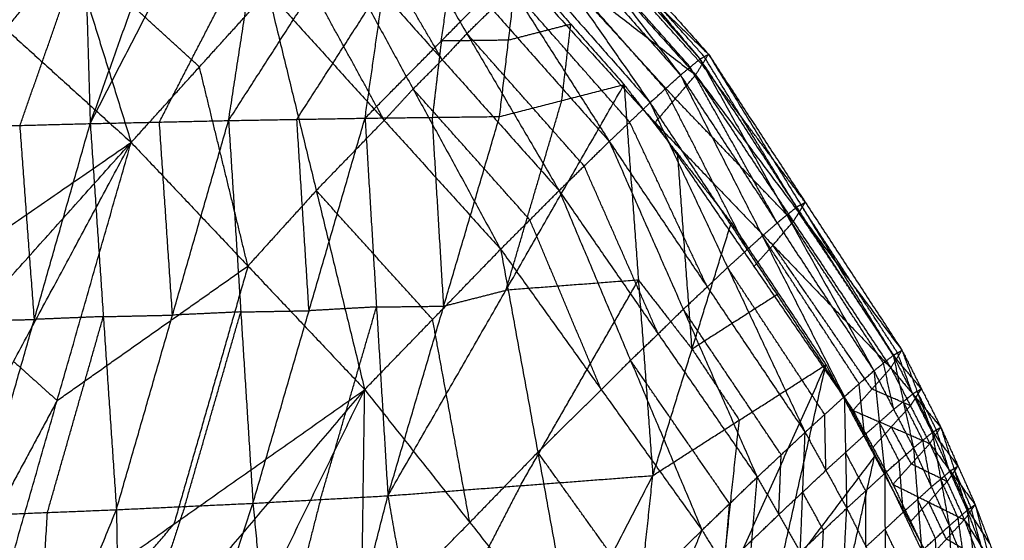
# Model space of a CAD drawing. Header units: millimetres. Extents: x -106 to 110, y -96 to 120.
# Tile 994 of 1020: x 69.73 to 77.17, y 87.53 to 91.47. Entities that reach past the tile are written whole.
import ezdxf

# ---------------------------------------------------------------- set-up
doc = ezdxf.new("R2010")
doc.units = ezdxf.units.MM
doc.header["$MEASUREMENT"] = 0
doc.layers.add('Default', color=7, linetype='Continuous', true_color=0x000000)

msp = doc.modelspace()

# ---------------------------------------------------------------- linework, layer by layer
at = {"layer": 'Default'}
for points in [[(70.2592, 90.6804, 8.5767), (71.0054, 92.1293, 9.335), (71.7516, 93.5782, 10.0932)], [(71.3052, 90.7033, 9.0206), (71.5284, 92.1408, 9.5569), (71.7516, 93.5782, 10.0932)], [(69.1973, 90.6529, 8.1476), (69.687, 92.0484, 8.7705), (70.1766, 93.444, 9.3934)], [(69.6647, 93.4422, 13.7102), (70.1166, 91.9901, 13.7543), (70.5686, 90.5379, 13.7983)], [(70.1766, 93.444, 9.3934), (70.2179, 92.0622, 8.985), (70.2592, 90.6804, 8.5767)], [(70.2592, 90.6804, 8.5767), (70.7546, 92.068, 9.2042), (71.25, 93.4556, 9.8318)], [(73.116, 93.2441, 11.2546), (73.9929, 92.206, 11.573), (74.8697, 91.1679, 11.8915)], [(73.116, 93.2441, 11.2546), (74.0252, 92.2241, 11.3832), (74.9343, 91.2041, 11.5118)], [(73.0617, 93.2061, 11.6816), (73.892, 92.1263, 11.9911), (74.7223, 91.0464, 12.3006)], [(73.0617, 93.2061, 11.6816), (73.9657, 92.187, 11.7865), (74.8697, 91.1679, 11.8915)], [(72.9258, 93.0781, 12.1427), (73.7091, 91.9581, 12.4272), (74.4924, 90.8381, 12.7116)], [(72.9258, 93.0781, 12.1427), (73.824, 92.0622, 12.2217), (74.7223, 91.0464, 12.3006)], [(73.0044, 93.0802, 10.5834), (73.9205, 92.0641, 10.7483), (74.8366, 91.048, 10.9132)], [(73.0044, 93.0802, 10.5834), (73.9693, 92.1421, 11.0476), (74.9343, 91.2041, 11.5118)], [(72.7076, 92.8579, 12.6075), (73.4458, 91.7017, 12.8502), (74.1841, 90.5455, 13.0929)], [(72.7076, 92.8579, 12.6075), (73.6, 91.848, 12.6596), (74.4924, 90.8381, 12.7116)], [(71.3052, 90.7033, 9.0206), (71.9677, 91.733, 9.5856), (72.6301, 92.7627, 10.1506)], [(72.3374, 90.7212, 9.4811), (72.4838, 91.742, 9.8158), (72.6301, 92.7627, 10.1506)], [(72.6923, 92.702, 10.1571), (73.6111, 91.6949, 10.3443), (74.53, 90.6878, 10.5315)], [(72.6923, 92.702, 10.1571), (73.7645, 91.875, 10.5351), (74.8366, 91.048, 10.9132)], [(72.4099, 92.5475, 13.041), (73.1072, 91.3607, 13.2266), (73.8045, 90.1738, 13.4122)], [(72.4099, 92.5475, 13.041), (73.297, 91.5465, 13.0669), (74.1841, 90.5455, 13.0929)], [(72.9215, 91.1628, 13.4097), (72.5729, 91.7563, 13.3169), (72.2243, 92.3497, 13.224)], [(72.9137, 91.3042, 9.8752), (72.9869, 91.8146, 10.0426), (73.0601, 92.3249, 10.21)], [(68.6689, 92.2563, 13.8362), (69.6187, 91.3971, 13.8173), (70.5686, 90.5379, 13.7983)], [(74.902, 91.186, 11.7016), (74.4475, 91.696, 11.6373), (73.9929, 92.206, 11.573)], [(70.7822, 90.6918, 8.7986), (71.1553, 91.4163, 9.1778), (71.5284, 92.1408, 9.5569)], [(72.0386, 92.1519, 13.4071), (72.7006, 90.9414, 13.5232), (73.3626, 89.7309, 13.6394)], [(72.0386, 92.1519, 13.4071), (72.9215, 91.1628, 13.4097), (73.8045, 90.1738, 13.4122)], [(74.796, 91.1072, 12.096), (74.344, 91.6167, 12.0436), (73.892, 92.1263, 11.9911)], [(74.8855, 91.126, 11.2125), (74.4274, 91.6341, 11.13), (73.9693, 92.1421, 11.0476)], [(69.7282, 90.6666, 8.3621), (69.9731, 91.3644, 8.6736), (70.2179, 92.0622, 8.985)], [(70.1166, 91.9901, 13.7543), (69.8677, 91.6936, 13.7858), (69.6187, 91.3971, 13.8173)], [(71.085, 91.1082, 13.7353), (70.6008, 91.5491, 13.7448), (70.1166, 91.9901, 13.7543)], [(74.6074, 90.9423, 12.5061), (74.1582, 91.4502, 12.4666), (73.7091, 91.9581, 12.4272)], [(72.482, 90.7047, 13.6559), (72.1511, 91.3099, 13.5978), (71.8201, 91.9152, 13.5397)], [(72.3374, 90.7212, 9.4811), (72.9137, 91.3042, 9.8752), (73.4901, 91.8871, 10.2693)], [(73.3546, 90.7336, 9.9582), (73.4223, 91.3104, 10.1138), (73.4901, 91.8871, 10.2693)], [(73.4901, 91.8871, 10.2693), (73.8928, 91.4309, 10.3638), (74.2955, 90.9747, 10.4583)], [(74.6833, 90.8679, 10.7223), (74.2239, 91.3715, 10.6287), (73.7645, 91.875, 10.5351)], [(71.8213, 90.7123, 9.2508), (72.1525, 91.2271, 9.5333), (72.4838, 91.742, 9.8158)], [(70.5686, 90.5379, 13.7983), (71.085, 91.1082, 13.7353), (71.6015, 91.6785, 13.6724)], [(71.6015, 91.6785, 13.6724), (71.968, 90.1744, 13.6991), (72.3344, 88.6704, 13.7258)], [(71.6015, 91.6785, 13.6724), (72.482, 90.7047, 13.6559), (73.3626, 89.7309, 13.6394)], [(74.3383, 90.6918, 12.9023), (73.8921, 91.1968, 12.8762), (73.4458, 91.7017, 12.8502)], [(73.1072, 91.3607, 13.2266), (73.2021, 91.4536, 13.1468), (73.297, 91.5465, 13.0669)], [(73.8928, 91.4309, 10.3638), (73.6575, 91.3707, 10.2388), (73.4223, 91.3104, 10.1138)], [(73.825, 90.8542, 10.2082), (73.8589, 91.1426, 10.286), (73.8928, 91.4309, 10.3638)], [(73.1072, 91.3607, 13.2266), (73.0144, 91.2618, 13.3181), (72.9215, 91.1628, 13.4097)], [(73.9943, 90.3597, 13.2526), (73.5508, 90.8602, 13.2396), (73.1072, 91.3607, 13.2266)], [(72.9137, 91.3042, 9.8752), (72.8799, 91.0158, 9.7974), (72.846, 90.7274, 9.7196)], [(73.4223, 91.3104, 10.1138), (73.168, 91.3073, 9.9945), (72.9137, 91.3042, 9.8752)], [(74.8366, 91.048, 10.9132), (74.8855, 91.126, 11.2125), (74.9343, 91.2041, 11.5118)], [(74.8697, 91.1679, 11.8915), (74.902, 91.186, 11.7016), (74.9343, 91.2041, 11.5118)], [(74.9343, 91.2041, 11.5118), (75.6324, 90.0663, 11.9432), (76.3304, 88.9285, 12.3746)], [(74.9343, 91.2041, 11.5118), (75.6658, 90.0857, 11.798), (76.3973, 88.9673, 12.0843)], [(72.7006, 90.9414, 13.5232), (72.8111, 91.0521, 13.4664), (72.9215, 91.1628, 13.4097)], [(74.7223, 91.0464, 12.3006), (74.796, 91.1072, 12.096), (74.8697, 91.1679, 11.8915)], [(74.8697, 91.1679, 11.8915), (75.5272, 89.9899, 12.2871), (76.1847, 88.8119, 12.6827)], [(74.8697, 91.1679, 11.8915), (75.6001, 90.0482, 12.133), (76.3304, 88.9285, 12.3746)], [(75.6001, 90.0482, 12.133), (75.2511, 90.6171, 11.9173), (74.902, 91.186, 11.7016)], [(71.4515, 89.6042, 13.7621), (71.2683, 90.3562, 13.7487), (71.085, 91.1082, 13.7353)], [(75.4535, 89.9292, 12.4917), (75.1248, 90.5182, 12.2939), (74.796, 91.1072, 12.096)], [(75.6658, 90.0857, 11.798), (75.2756, 90.6059, 11.5052), (74.8855, 91.126, 11.2125)], [(74.4924, 90.8381, 12.7116), (74.6074, 90.9423, 12.5061), (74.7223, 91.0464, 12.3006)], [(74.53, 90.6878, 10.5315), (74.6833, 90.8679, 10.7223), (74.8366, 91.048, 10.9132)], [(74.7223, 91.0464, 12.3006), (75.3418, 89.8318, 12.6438), (75.9612, 88.6172, 12.987)], [(74.7223, 91.0464, 12.3006), (75.4535, 89.9292, 12.4917), (76.1847, 88.8119, 12.6827)], [(74.8366, 91.048, 10.9132), (75.5748, 89.9414, 11.2644), (76.3129, 88.8348, 11.6157)], [(74.8366, 91.048, 10.9132), (75.617, 90.0077, 11.4987), (76.3973, 88.9673, 12.0843)], [(72.7006, 90.9414, 13.5232), (72.5913, 90.823, 13.5895), (72.482, 90.7047, 13.6559)], [(72.51, 87.8681, 9.5177), (73.4028, 89.4214, 9.988), (74.2955, 90.9747, 10.4583)], [(73.5835, 89.9524, 13.5258), (73.1421, 90.4469, 13.5245), (72.7006, 90.9414, 13.5232)], [(73.3546, 90.7336, 9.9582), (73.825, 90.8542, 10.2082), (74.2955, 90.9747, 10.4583)], [(74.2955, 90.9747, 10.4583), (74.4042, 89.4978, 10.4882), (74.513, 88.0208, 10.5182)], [(74.2955, 90.9747, 10.4583), (74.701, 90.4531, 10.6071), (75.1066, 89.9316, 10.7559)], [(75.2268, 89.7277, 12.8493), (74.9171, 90.335, 12.6777), (74.6074, 90.9423, 12.5061)], [(73.4028, 89.4214, 9.988), (73.6139, 90.1378, 10.0981), (73.825, 90.8542, 10.2082)], [(74.1841, 90.5455, 13.0929), (74.3383, 90.6918, 12.9023), (74.4924, 90.8381, 12.7116)], [(74.4924, 90.8381, 12.7116), (75.0786, 89.5928, 12.9872), (75.6648, 88.3474, 13.2627)], [(74.4924, 90.8381, 12.7116), (75.2268, 89.7277, 12.8493), (75.9612, 88.6172, 12.987)], [(75.5748, 89.9414, 11.2644), (75.129, 90.4046, 10.9934), (74.6833, 90.8679, 10.7223)], [(70.2592, 90.6804, 8.5767), (70.7822, 90.6918, 8.7986), (71.3052, 90.7033, 9.0206)], [(70.4573, 87.7628, 8.6063), (70.8813, 89.2331, 8.8135), (71.3052, 90.7033, 9.0206)], [(70.8813, 89.2331, 8.8135), (70.8317, 89.9625, 8.806), (70.7822, 90.6918, 8.7986)], [(71.3052, 90.7033, 9.0206), (71.8213, 90.7123, 9.2508), (72.3374, 90.7212, 9.4811)], [(71.3052, 90.7033, 9.0206), (71.3976, 89.2572, 9.0358), (71.4899, 87.8112, 9.051)], [(71.4899, 87.8112, 9.051), (71.9137, 89.2662, 9.266), (72.3374, 90.7212, 9.4811)], [(71.9137, 89.2662, 9.266), (71.8675, 89.9892, 9.2584), (71.8213, 90.7123, 9.2508)], [(71.968, 90.1744, 13.6991), (72.225, 90.4396, 13.6775), (72.482, 90.7047, 13.6559)], [(72.3374, 90.7212, 9.4811), (72.846, 90.7274, 9.7196), (73.3546, 90.7336, 9.9582)], [(72.3374, 90.7212, 9.4811), (72.4237, 89.2947, 9.4994), (72.51, 87.8681, 9.5177)], [(72.51, 87.8681, 9.5177), (72.9323, 89.3009, 9.7379), (73.3546, 90.7336, 9.9582)], [(72.9323, 89.3009, 9.7379), (72.8892, 90.0141, 9.7288), (72.846, 90.7274, 9.7196)], [(74.9245, 89.4464, 13.1778), (74.6314, 90.0691, 13.04), (74.3383, 90.6918, 12.9023)], [(74.53, 90.6878, 10.5315), (75.2781, 89.6006, 10.9178), (76.0262, 88.5133, 11.3042)], [(74.53, 90.6878, 10.5315), (75.4214, 89.7613, 11.0736), (76.3129, 88.8348, 11.6157)], [(69.1973, 90.6529, 8.1476), (69.7282, 90.6666, 8.3621), (70.2592, 90.6804, 8.5767)], [(69.4143, 87.7208, 8.1829), (69.8367, 89.2006, 8.3798), (70.2592, 90.6804, 8.5767)], [(69.8367, 89.2006, 8.3798), (69.7825, 89.9336, 8.3709), (69.7282, 90.6666, 8.3621)], [(70.2592, 90.6804, 8.5767), (70.3582, 89.2216, 8.5915), (70.4573, 87.7628, 8.6063)], [(67.4572, 88.3941, 12.4242), (69.0129, 89.466, 13.1113), (70.5686, 90.5379, 13.7983)], [(68.1264, 87.8142, 12.4242), (69.3475, 89.1761, 13.1113), (70.5686, 90.5379, 13.7983)], [(68.7906, 87.2286, 12.4242), (69.6796, 88.8833, 13.1113), (70.5686, 90.5379, 13.7983)], [(69.4495, 86.6371, 12.4242), (70.009, 88.5875, 13.1113), (70.5686, 90.5379, 13.7983)], [(70.5686, 90.5379, 13.7983), (71.4515, 89.6042, 13.7621), (72.3344, 88.6704, 13.7258)], [(73.8045, 90.1738, 13.4122), (73.9943, 90.3597, 13.2526), (74.1841, 90.5455, 13.0929)], [(74.1841, 90.5455, 13.0929), (74.7435, 89.277, 13.289), (75.3029, 88.0084, 13.485)], [(74.1841, 90.5455, 13.0929), (74.9245, 89.4464, 13.1778), (75.6648, 88.3474, 13.2627)], [(74.8098, 88.9762, 10.637), (74.7554, 89.7147, 10.622), (74.701, 90.4531, 10.6071)], [(74.5537, 89.0911, 13.4486), (74.274, 89.7254, 13.3506), (73.9943, 90.3597, 13.2526)], [(71.968, 90.1744, 13.6991), (71.7097, 89.8893, 13.7306), (71.4515, 89.6042, 13.7621)], [(72.8485, 89.2006, 13.6826), (72.4082, 89.6875, 13.6909), (71.968, 90.1744, 13.6991)], [(73.3626, 89.7309, 13.6394), (73.5835, 89.9524, 13.5258), (73.8045, 90.1738, 13.4122)], [(73.8045, 90.1738, 13.4122), (74.3447, 88.8911, 13.5214), (74.885, 87.6083, 13.6305)], [(73.8045, 90.1738, 13.4122), (74.5537, 89.0911, 13.4486), (75.3029, 88.0084, 13.485)], [(75.5272, 89.9899, 12.2871), (75.5637, 90.0191, 12.2101), (75.6001, 90.0482, 12.133)], [(75.6324, 90.0663, 11.9432), (75.6162, 90.0572, 12.0381), (75.6001, 90.0482, 12.133)], [(75.617, 90.0077, 11.4987), (75.6414, 90.0467, 11.6484), (75.6658, 90.0857, 11.798)], [(75.6324, 90.0663, 11.9432), (75.6491, 90.076, 11.8706), (75.6658, 90.0857, 11.798)], [(76.3639, 88.9479, 12.2294), (75.9981, 89.5071, 12.0863), (75.6324, 90.0663, 11.9432)], [(74.1238, 88.6696, 13.635), (73.8536, 89.311, 13.5804), (73.5835, 89.9524, 13.5258)], [(75.4214, 89.7613, 11.0736), (75.4981, 89.8513, 11.169), (75.5748, 89.9414, 11.2644)], [(75.5272, 89.9899, 12.2871), (75.4904, 89.9595, 12.3894), (75.4535, 89.9292, 12.4917)], [(76.2576, 88.8702, 12.5287), (75.8924, 89.4301, 12.4079), (75.5272, 89.9899, 12.2871)], [(75.617, 90.0077, 11.4987), (75.5959, 89.9745, 11.3816), (75.5748, 89.9414, 11.2644)], [(76.3551, 88.901, 11.85), (75.986, 89.4543, 11.6744), (75.617, 90.0077, 11.4987)], [(74.513, 88.0208, 10.5182), (74.8098, 88.9762, 10.637), (75.1066, 89.9316, 10.7559)], [(75.1066, 89.9316, 10.7559), (75.4643, 89.395, 10.9554), (75.822, 88.8584, 11.1549)], [(75.3418, 89.8318, 12.6438), (75.3976, 89.8805, 12.5677), (75.4535, 89.9292, 12.4917)], [(75.3418, 89.8318, 12.6438), (75.2843, 89.7797, 12.7465), (75.2268, 89.7277, 12.8493)], [(76.073, 88.7145, 12.8348), (75.7074, 89.2732, 12.7393), (75.3418, 89.8318, 12.6438)], [(72.3344, 88.6704, 13.7258), (72.8485, 89.2006, 13.6826), (73.3626, 89.7309, 13.6394)], [(73.3626, 89.7309, 13.6394), (73.6434, 88.197, 13.6308), (73.9243, 86.663, 13.6222)], [(73.3626, 89.7309, 13.6394), (74.1238, 88.6696, 13.635), (74.885, 87.6083, 13.6305)], [(75.0786, 89.5928, 12.9872), (75.1527, 89.6602, 12.9182), (75.2268, 89.7277, 12.8493)], [(75.4214, 89.7613, 11.0736), (75.3498, 89.6809, 10.9957), (75.2781, 89.6006, 10.9178)], [(76.1696, 88.6741, 11.4599), (75.7955, 89.2177, 11.2668), (75.4214, 89.7613, 11.0736)], [(70.009, 88.5875, 13.1113), (70.7303, 89.0958, 13.4367), (71.4515, 89.6042, 13.7621)], [(71.4515, 89.6042, 13.7621), (71.1717, 88.629, 13.4186), (70.892, 87.6538, 13.075)], [(75.0786, 89.5928, 12.9872), (75.0015, 89.5196, 13.0825), (74.9245, 89.4464, 13.1778)], [(75.813, 88.4823, 13.1249), (75.4458, 89.0375, 13.056), (75.0786, 89.5928, 12.9872)], [(74.4042, 89.4978, 10.4882), (73.9035, 89.4596, 10.2381), (73.4028, 89.4214, 9.988)], [(73.5115, 87.9445, 10.0179), (73.9579, 88.7211, 10.2531), (74.4042, 89.4978, 10.4882)], [(74.4042, 89.4978, 10.4882), (74.607, 89.237, 10.5626), (74.8098, 88.9762, 10.637)], [(72.9323, 89.3009, 9.7379), (73.1675, 89.3612, 9.863), (73.4028, 89.4214, 9.988)], [(74.7435, 89.277, 13.289), (74.834, 89.3617, 13.2334), (74.9245, 89.4464, 13.1778)], [(75.4643, 89.395, 10.9554), (75.137, 89.1856, 10.7962), (74.8098, 88.9762, 10.637)], [(72.4237, 89.2947, 9.4994), (72.1687, 89.2804, 9.3827), (71.9137, 89.2662, 9.266)], [(72, 87.8396, 9.2843), (72.2119, 88.5671, 9.3918), (72.4237, 89.2947, 9.4994)], [(72.4237, 89.2947, 9.4994), (72.678, 89.2978, 9.6187), (72.9323, 89.3009, 9.7379)], [(74.7435, 89.277, 13.289), (74.6486, 89.184, 13.3688), (74.5537, 89.0911, 13.4486)], [(75.4838, 88.1779, 13.3739), (75.1137, 88.7274, 13.3314), (74.7435, 89.277, 13.289)], [(65.2238, 89.2141, 12.0172), (68.8575, 85.9207, 12.0172), (72.4912, 82.6273, 12.0172)], [(69.3058, 89.1868, 8.1652), (69.5713, 89.1937, 8.2725), (69.8367, 89.2006, 8.3798)], [(70.3582, 89.2216, 8.5915), (70.0975, 89.2111, 8.4856), (69.8367, 89.2006, 8.3798)], [(69.9358, 87.7418, 8.3946), (70.147, 88.4817, 8.493), (70.3582, 89.2216, 8.5915)], [(70.3582, 89.2216, 8.5915), (70.6197, 89.2273, 8.7025), (70.8813, 89.2331, 8.8135)], [(71.3976, 89.2572, 9.0358), (71.1394, 89.2452, 8.9246), (70.8813, 89.2331, 8.8135)], [(70.9736, 87.787, 8.8286), (71.1856, 88.5221, 8.9322), (71.3976, 89.2572, 9.0358)], [(71.3976, 89.2572, 9.0358), (71.6556, 89.2617, 9.1509), (71.9137, 89.2662, 9.266)], [(73.1294, 87.6667, 13.674), (72.9889, 88.4337, 13.6783), (72.8485, 89.2006, 13.6826)], [(74.3447, 88.8911, 13.5214), (74.4492, 88.9911, 13.485), (74.5537, 89.0911, 13.4486)], [(74.8098, 88.9762, 10.637), (74.9886, 88.7079, 10.7368), (75.1675, 88.4396, 10.8365)], [(76.1847, 88.8119, 12.6827), (76.2576, 88.8702, 12.5287), (76.3304, 88.9285, 12.3746)], [(76.3129, 88.8348, 11.6157), (76.3551, 88.901, 11.85), (76.3973, 88.9673, 12.0843)], [(76.3304, 88.9285, 12.3746), (76.3639, 88.9479, 12.2294), (76.3973, 88.9673, 12.0843)], [(76.3304, 88.9285, 12.3746), (76.4073, 88.5789, 12.5985), (76.4842, 88.2293, 12.8223)], [(76.3304, 88.9285, 12.3746), (76.4781, 88.637, 12.4613), (76.6257, 88.3455, 12.548)], [(76.5439, 88.6768, 12.1857), (76.4495, 88.7889, 12.0179), (76.3551, 88.901, 11.85)], [(76.4781, 88.637, 12.4613), (76.421, 88.7924, 12.3454), (76.3639, 88.9479, 12.2294)], [(76.3973, 88.9673, 12.0843), (76.5115, 88.6564, 12.3161), (76.6257, 88.3455, 12.548)], [(76.3973, 88.9673, 12.0843), (76.5439, 88.6768, 12.1857), (76.6905, 88.3862, 12.2872)], [(69.6796, 88.8833, 13.1113), (69.8443, 88.7354, 13.1113), (70.009, 88.5875, 13.1113)], [(74.3447, 88.8911, 13.5214), (74.2343, 88.7803, 13.5782), (74.1238, 88.6696, 13.635)], [(74.2252, 85.3081, 11.1777), (75.0236, 87.0833, 11.1663), (75.822, 88.8584, 11.1549)], [(75.0939, 87.8084, 13.5578), (74.7193, 88.3497, 13.5396), (74.3447, 88.8911, 13.5214)], [(74.513, 88.0208, 10.5182), (75.1675, 88.4396, 10.8365), (75.822, 88.8584, 11.1549)], [(75.0621, 85.4951, 11.6014), (75.442, 87.1768, 11.3782), (75.822, 88.8584, 11.1549)], [(75.822, 88.8584, 11.1549), (76.1906, 88.1674, 11.4878), (76.5591, 87.4764, 11.8208)], [(76.0262, 88.5133, 11.3042), (76.1696, 88.6741, 11.4599), (76.3129, 88.8348, 11.6157)], [(76.3344, 88.5206, 12.7525), (76.296, 88.6954, 12.6406), (76.2576, 88.8702, 12.5287)], [(76.3129, 88.8348, 11.6157), (76.4604, 88.5487, 11.7381), (76.6079, 88.2626, 11.8604)], [(76.3129, 88.8348, 11.6157), (76.5017, 88.6105, 11.9514), (76.6905, 88.3862, 12.2872)], [(75.9612, 88.6172, 12.987), (76.073, 88.7145, 12.8348), (76.1847, 88.8119, 12.6827)], [(76.1847, 88.8119, 12.6827), (76.226, 88.4247, 12.8867), (76.2672, 88.0375, 13.0906)], [(76.1847, 88.8119, 12.6827), (76.3344, 88.5206, 12.7525), (76.4842, 88.2293, 12.8223)], [(76.1142, 88.3273, 13.0388), (76.0936, 88.5209, 12.9368), (76.073, 88.7145, 12.8348)], [(76.4604, 88.5487, 11.7381), (76.315, 88.6114, 11.599), (76.1696, 88.6741, 11.4599)], [(76.5017, 88.6105, 11.9514), (76.5228, 88.6436, 12.0686), (76.5439, 88.6768, 12.1857)], [(76.5115, 88.6564, 12.3161), (76.5277, 88.6666, 12.2509), (76.5439, 88.6768, 12.1857)], [(69.4495, 86.6371, 12.4242), (70.892, 87.6538, 13.075), (72.3344, 88.6704, 13.7258)], [(70.1032, 86.0399, 12.4242), (71.2188, 87.3551, 13.075), (72.3344, 88.6704, 13.7258)], [(70.7517, 85.4369, 12.4242), (71.543, 87.0536, 13.075), (72.3344, 88.6704, 13.7258)], [(72.282, 84.9898, 12.7954), (72.3082, 86.8301, 13.2606), (72.3344, 88.6704, 13.7258)], [(72.3344, 88.6704, 13.7258), (73.1294, 87.6667, 13.674), (73.9243, 86.663, 13.6222)], [(73.6434, 88.197, 13.6308), (73.8836, 88.4333, 13.6329), (74.1238, 88.6696, 13.635)], [(75.6648, 88.3474, 13.2627), (75.813, 88.4823, 13.1249), (75.9612, 88.6172, 12.987)], [(75.9612, 88.6172, 12.987), (75.9703, 88.1953, 13.1587), (75.9794, 87.7734, 13.3304)], [(75.9612, 88.6172, 12.987), (76.1142, 88.3273, 13.0388), (76.2672, 88.0375, 13.0906)], [(76.4073, 88.5789, 12.5985), (76.4427, 88.6079, 12.5299), (76.4781, 88.637, 12.4613)], [(76.5017, 88.6105, 11.9514), (76.4811, 88.5796, 11.8448), (76.4604, 88.5487, 11.7381)], [(76.5115, 88.6564, 12.3161), (76.4948, 88.6467, 12.3887), (76.4781, 88.637, 12.4613)], [(76.6492, 88.3244, 12.0738), (76.5754, 88.4674, 12.0126), (76.5017, 88.6105, 11.9514)], [(76.6581, 88.3659, 12.4176), (76.5848, 88.5111, 12.3669), (76.5115, 88.6564, 12.3161)], [(70.009, 88.5875, 13.1113), (69.5645, 87.7602, 12.7678), (69.12, 86.9328, 12.4242)], [(76.3171, 88.388, 11.5823), (76.3887, 88.4683, 11.6602), (76.4604, 88.5487, 11.7381)], [(76.4073, 88.5789, 12.5985), (76.3709, 88.5497, 12.6755), (76.3344, 88.5206, 12.7525)], [(76.5549, 88.2874, 12.6852), (76.4811, 88.4331, 12.6418), (76.4073, 88.5789, 12.5985)], [(75.8221, 88.0604, 13.2966), (75.8176, 88.2713, 13.2107), (75.813, 88.4823, 13.1249)], [(76.0262, 88.5133, 11.3042), (76.1773, 88.2338, 11.4371), (76.3285, 87.9543, 11.5699)], [(76.0262, 88.5133, 11.3042), (76.3171, 88.388, 11.5823), (76.6079, 88.2626, 11.8604)], [(76.226, 88.4247, 12.8867), (76.2802, 88.4726, 12.8196), (76.3344, 88.5206, 12.7525)], [(75.0236, 87.0833, 11.1663), (75.0956, 87.7614, 11.0014), (75.1675, 88.4396, 10.8365)], [(76.226, 88.4247, 12.8867), (76.1701, 88.376, 12.9627), (76.1142, 88.3273, 13.0388)], [(76.3171, 88.388, 11.5823), (76.2472, 88.3109, 11.5097), (76.1773, 88.2338, 11.4371)], [(76.3757, 88.1334, 12.9565), (76.3008, 88.279, 12.9216), (76.226, 88.4247, 12.8867)], [(76.4682, 88.1085, 11.7152), (76.3926, 88.2482, 11.6487), (76.3171, 88.388, 11.5823)], [(76.6079, 88.2626, 11.8604), (76.6492, 88.3244, 12.0738), (76.6905, 88.3862, 12.2872)], [(76.6257, 88.3455, 12.548), (76.6581, 88.3659, 12.4176), (76.6905, 88.3862, 12.2872)], [(76.6905, 88.3862, 12.2872), (76.79, 88.0718, 12.5163), (76.8895, 87.7573, 12.7453)], [(76.6905, 88.3862, 12.2872), (76.8206, 88.0933, 12.402), (76.9506, 87.8005, 12.5167)], [(75.3029, 88.0084, 13.485), (75.4838, 88.1779, 13.3739), (75.6648, 88.3474, 13.2627)], [(75.6282, 87.4431, 13.5193), (75.6465, 87.8952, 13.391), (75.6648, 88.3474, 13.2627)], [(75.6648, 88.3474, 13.2627), (75.8221, 88.0604, 13.2966), (75.9794, 87.7734, 13.3304)], [(75.9703, 88.1953, 13.1587), (76.0423, 88.2613, 13.0987), (76.1142, 88.3273, 13.0388)], [(76.4842, 88.2293, 12.8223), (76.5549, 88.2874, 12.6852), (76.6257, 88.3455, 12.548)], [(76.6257, 88.3455, 12.548), (76.6901, 87.9932, 12.7653), (76.7545, 87.6409, 12.9827)], [(76.6257, 88.3455, 12.548), (76.7576, 88.0514, 12.6467), (76.8895, 87.7573, 12.7453)], [(76.8206, 88.0933, 12.402), (76.7349, 88.2089, 12.2379), (76.6492, 88.3244, 12.0738)], [(76.7576, 88.0514, 12.6467), (76.7078, 88.2086, 12.5321), (76.6581, 88.3659, 12.4176)], [(76.2672, 88.0375, 13.0906), (76.3757, 88.1334, 12.9565), (76.4842, 88.2293, 12.8223)], [(76.3285, 87.9543, 11.5699), (76.4682, 88.1085, 11.7152), (76.6079, 88.2626, 11.8604)], [(76.4842, 88.2293, 12.8223), (76.5154, 87.8405, 13.0168), (76.5467, 87.4516, 13.2112)], [(76.4842, 88.2293, 12.8223), (76.6193, 87.9351, 12.9025), (76.7545, 87.6409, 12.9827)], [(76.6193, 87.9351, 12.9025), (76.5871, 88.1113, 12.7938), (76.5549, 88.2874, 12.6852)], [(76.6079, 88.2626, 11.8604), (76.7382, 87.9749, 11.9976), (76.8686, 87.6872, 12.1348)], [(76.6079, 88.2626, 11.8604), (76.7793, 88.0315, 12.1886), (76.9506, 87.8005, 12.5167)], [(73.6434, 88.197, 13.6308), (73.3864, 87.9318, 13.6524), (73.1294, 87.6667, 13.674)], [(74.4047, 87.1357, 13.6264), (74.0241, 87.6663, 13.6286), (73.6434, 88.197, 13.6308)], [(76.1906, 88.1674, 11.4878), (75.8163, 87.6721, 11.433), (75.442, 87.1768, 11.3782)], [(75.4655, 87.7258, 13.5022), (75.4747, 87.9518, 13.438), (75.4838, 88.1779, 13.3739)], [(75.8106, 86.4858, 11.7111), (76.0006, 87.3266, 11.5995), (76.1906, 88.1674, 11.4878)], [(75.9703, 88.1953, 13.1587), (75.8962, 88.1278, 13.2276), (75.8221, 88.0604, 13.2966)], [(76.1233, 87.9054, 13.2105), (76.0468, 88.0503, 13.1846), (75.9703, 88.1953, 13.1587)], [(76.4069, 87.7445, 13.1509), (76.3913, 87.939, 13.0537), (76.3757, 88.1334, 12.9565)], [(76.7382, 87.9749, 11.9976), (76.6032, 88.0417, 11.8564), (76.4682, 88.1085, 11.7152)], [(76.7793, 88.0315, 12.1886), (76.7999, 88.0624, 12.2953), (76.8206, 88.0933, 12.402)], [(76.79, 88.0718, 12.5163), (76.8053, 88.0825, 12.4591), (76.8206, 88.0933, 12.402)], [(72.51, 87.8681, 9.5177), (73.5115, 87.9445, 10.0179), (74.513, 88.0208, 10.5182)], [(73.0006, 85.0972, 10.5964), (73.7568, 86.559, 10.5573), (74.513, 88.0208, 10.5182)], [(74.2252, 85.3081, 11.1777), (74.3691, 86.6645, 10.8479), (74.513, 88.0208, 10.5182)], [(74.885, 87.6083, 13.6305), (75.0939, 87.8084, 13.5578), (75.3029, 88.0084, 13.485)], [(75.223, 87.0548, 13.6364), (75.2629, 87.5316, 13.5607), (75.3029, 88.0084, 13.485)], [(75.3029, 88.0084, 13.485), (75.4655, 87.7258, 13.5022), (75.6282, 87.4431, 13.5193)], [(75.6465, 87.8952, 13.391), (75.7343, 87.9778, 13.3438), (75.8221, 88.0604, 13.2966)], [(75.9794, 87.7734, 13.3304), (76.1233, 87.9054, 13.2105), (76.2672, 88.0375, 13.0906)], [(76.2672, 88.0375, 13.0906), (76.2689, 87.6152, 13.2509), (76.2706, 87.193, 13.4112)], [(76.2672, 88.0375, 13.0906), (76.4069, 87.7445, 13.1509), (76.5467, 87.4516, 13.2112)], [(76.6901, 87.9932, 12.7653), (76.7238, 88.0223, 12.706), (76.7576, 88.0514, 12.6467)], [(76.7793, 88.0315, 12.1886), (76.7588, 88.0032, 12.0931), (76.7382, 87.9749, 11.9976)], [(76.79, 88.0718, 12.5163), (76.7738, 88.0616, 12.5815), (76.7576, 88.0514, 12.6467)], [(76.9096, 87.7438, 12.3258), (76.8444, 87.8877, 12.2572), (76.7793, 88.0315, 12.1886)], [(76.9201, 87.7789, 12.631), (76.855, 87.9253, 12.5737), (76.79, 88.0718, 12.5163)], [(73.5115, 87.9445, 10.0179), (73.1334, 87.2136, 10.0375), (72.7553, 86.4826, 10.057)], [(76.3285, 87.9543, 11.5699), (76.4628, 87.6738, 11.718), (76.5971, 87.3933, 11.8661)], [(76.3285, 87.9543, 11.5699), (76.5985, 87.8208, 11.8524), (76.8686, 87.6872, 12.1348)], [(76.5154, 87.8405, 13.0168), (76.5674, 87.8878, 12.9597), (76.6193, 87.9351, 12.9025)], [(76.5985, 87.8208, 11.8524), (76.6684, 87.8978, 11.925), (76.7382, 87.9749, 11.9976)], [(76.6901, 87.9932, 12.7653), (76.6547, 87.9642, 12.8339), (76.6193, 87.9351, 12.9025)], [(76.822, 87.6991, 12.864), (76.756, 87.8462, 12.8147), (76.6901, 87.9932, 12.7653)], [(67.3366, 87.9256, 12.2207), (69.1535, 86.2789, 12.2207), (70.9703, 84.6322, 12.2207)], [(71.4899, 87.8112, 9.051), (72, 87.8396, 9.2843), (72.51, 87.8681, 9.5177)], [(71.7617, 84.944, 10.0511), (72.1359, 86.4061, 9.7844), (72.51, 87.8681, 9.5177)], [(72.51, 87.8681, 9.5177), (72.7553, 86.4826, 10.057), (73.0006, 85.0972, 10.5964)], [(75.6465, 87.8952, 13.391), (75.556, 87.8105, 13.4466), (75.4655, 87.7258, 13.5022)], [(75.8038, 87.6082, 13.4249), (75.7252, 87.7517, 13.408), (75.6465, 87.8952, 13.391)], [(76.125, 87.4832, 13.3708), (76.1241, 87.6943, 13.2907), (76.1233, 87.9054, 13.2105)], [(70.4573, 87.7628, 8.6063), (70.9736, 87.787, 8.8286), (71.4899, 87.8112, 9.051)], [(70.9736, 87.787, 8.8286), (70.7277, 87.0431, 8.9505), (70.4818, 86.2992, 9.0724)], [(70.5064, 84.8355, 9.5385), (70.9981, 86.3233, 9.2947), (71.4899, 87.8112, 9.051)], [(71.4899, 87.8112, 9.051), (71.6258, 86.3776, 9.551), (71.7617, 84.944, 10.0511)], [(72, 87.8396, 9.2843), (71.8129, 87.1086, 9.4177), (71.6258, 86.3776, 9.551)], [(75.054, 87.3316, 13.6335), (75.074, 87.57, 13.5956), (75.0939, 87.8084, 13.5578)], [(76.5154, 87.8405, 13.0168), (76.4612, 87.7925, 13.0838), (76.4069, 87.7445, 13.1509)], [(76.5985, 87.8208, 11.8524), (76.5307, 87.7473, 11.7852), (76.4628, 87.6738, 11.718)], [(76.6506, 87.5463, 13.097), (76.583, 87.6934, 13.0569), (76.5154, 87.8405, 13.0168)], [(76.7328, 87.5403, 12.0004), (76.6657, 87.6805, 11.9264), (76.5985, 87.8208, 11.8524)], [(76.8686, 87.6872, 12.1348), (76.9096, 87.7438, 12.3258), (76.9506, 87.8005, 12.5167)], [(76.8895, 87.7573, 12.7453), (76.9201, 87.7789, 12.631), (76.9506, 87.8005, 12.5167)], [(77.0027, 87.463, 12.8569), (76.9614, 87.621, 12.744), (76.9201, 87.7789, 12.631)], [(76.9506, 87.8005, 12.5167), (77.0332, 87.4846, 12.7427), (77.1159, 87.1688, 12.9686)], [(76.9506, 87.8005, 12.5167), (77.0608, 87.5078, 12.6461), (77.171, 87.2151, 12.7754)], [(69.2341, 84.7605, 9.0551), (69.8457, 86.2617, 8.8307), (70.4573, 87.7628, 8.6063)], [(69.4143, 87.7208, 8.1829), (69.9358, 87.7418, 8.3946), (70.4573, 87.7628, 8.6063)], [(69.8457, 86.2617, 8.8307), (69.8907, 87.0018, 8.6126), (69.9358, 87.7418, 8.3946)], [(70.4573, 87.7628, 8.6063), (70.4818, 86.2992, 9.0724), (70.5064, 84.8355, 9.5385)], [(75.2629, 87.5316, 13.5607), (75.3642, 87.6287, 13.5314), (75.4655, 87.7258, 13.5022)], [(75.6282, 87.4431, 13.5193), (75.8038, 87.6082, 13.4249), (75.9794, 87.7734, 13.3304)], [(75.9334, 86.8714, 13.5629), (75.9564, 87.3224, 13.4467), (75.9794, 87.7734, 13.3304)], [(75.9794, 87.7734, 13.3304), (76.125, 87.4832, 13.3708), (76.2706, 87.193, 13.4112)], [(76.2689, 87.6152, 13.2509), (76.3379, 87.6799, 13.2009), (76.4069, 87.7445, 13.1509)], [(76.7545, 87.6409, 12.9827), (76.822, 87.6991, 12.864), (76.8895, 87.7573, 12.7453)], [(76.8895, 87.7573, 12.7453), (76.9399, 87.4044, 12.9552), (76.9904, 87.0516, 13.1651)], [(76.8895, 87.7573, 12.7453), (77.0027, 87.463, 12.8569), (77.1159, 87.1688, 12.9686)], [(77.0608, 87.5078, 12.6461), (76.9852, 87.6258, 12.4859), (76.9096, 87.7438, 12.3258)], [(69.7764, 86.3385, 12.4242), (70.3342, 86.9961, 12.7496), (70.892, 87.6538, 13.075)], [(72.3082, 86.8301, 13.2606), (72.7188, 87.2484, 13.4673), (73.1294, 87.6667, 13.674)], [(76.5467, 87.4516, 13.2112), (76.6506, 87.5463, 13.097), (76.7545, 87.6409, 12.9827)], [(76.5971, 87.3933, 11.8661), (76.7328, 87.5403, 12.0004), (76.8686, 87.6872, 12.1348)], [(76.7545, 87.6409, 12.9827), (76.7749, 87.2525, 13.1662), (76.7954, 86.864, 13.3498)], [(76.7545, 87.6409, 12.9827), (76.8724, 87.3462, 13.0739), (76.9904, 87.0516, 13.1651)], [(76.8724, 87.3462, 13.0739), (76.8472, 87.5227, 12.969), (76.822, 87.6991, 12.864)], [(76.8686, 87.6872, 12.1348), (76.9778, 87.4002, 12.2888), (77.087, 87.1131, 12.4427)], [(76.8686, 87.6872, 12.1348), (77.0198, 87.4511, 12.4551), (77.171, 87.2151, 12.7754)], [(73.9243, 86.663, 13.6222), (74.4047, 87.1357, 13.6264), (74.885, 87.6083, 13.6305)], [(74.2922, 86.1422, 13.5936), (74.5886, 86.8753, 13.6121), (74.885, 87.6083, 13.6305)], [(74.885, 87.6083, 13.6305), (75.054, 87.3316, 13.6335), (75.223, 87.0548, 13.6364)], [(75.7808, 87.1573, 13.5411), (75.7923, 87.3828, 13.483), (75.8038, 87.6082, 13.4249)], [(76.2689, 87.6152, 13.2509), (76.1969, 87.5492, 13.3109), (76.125, 87.4832, 13.3708)], [(76.4086, 87.3223, 13.3112), (76.3388, 87.4688, 13.2811), (76.2689, 87.6152, 13.2509)], [(75.2629, 87.5316, 13.5607), (75.1585, 87.4316, 13.5971), (75.054, 87.3316, 13.6335)], [(76.671, 87.1578, 13.2805), (76.6608, 87.3521, 13.1887), (76.6506, 87.5463, 13.097)], [(76.9778, 87.4002, 12.2888), (76.8553, 87.4702, 12.1446), (76.7328, 87.5403, 12.0004)]]:
    msp.add_open_spline(points, degree=2, dxfattribs=at)

doc.saveas('drawing.dxf')
